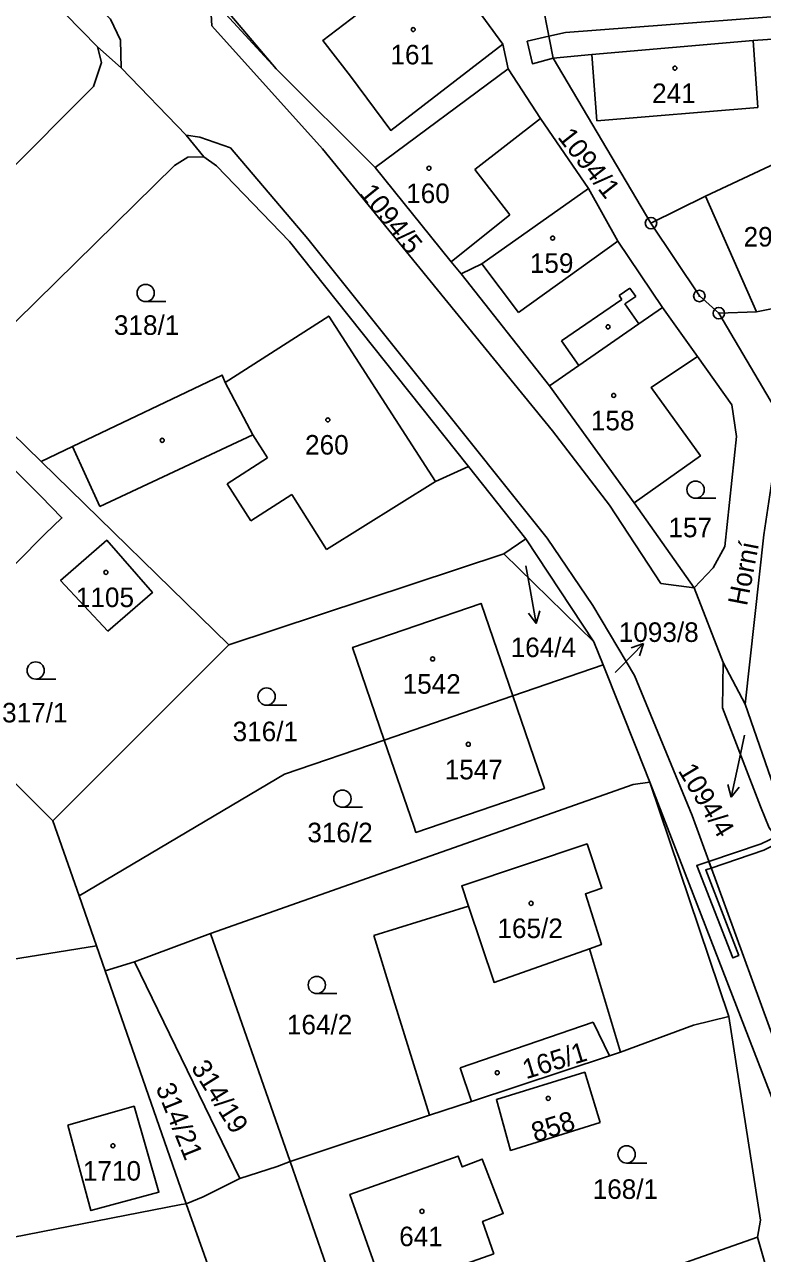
# Model space of a CAD drawing. Extents: x -680203 to -673936, y -1102717 to -1093650.
# Drawn here: x -679039.2 to -678975, y -1098202.8 to -1098095.9 of the extents above; entities that cross this region are included whole.
import ezdxf

# ---------------------------------------------------------------- set-up
doc = ezdxf.new("R2010")
doc.units = 0
for name, color, linetype in [('SOxx02xx_Koleje_param další_Popis10', 7, 'Continuous'), ('SOxx02xx_Staničení_Popis10', 7, 'Continuous'), ('SOxxxxxx_Koleje_hlavní_body_Popis10', 7, 'Continuous'), ('SOxxxxxx_Koleje_LN_parametry_Popis10', 7, 'Continuous'), ('SOxxxxxx_Koleje_param další_Popis10', 7, 'Continuous'), ('SOxxxxxx_Osa_bod_P', 7, 'Continuous'), ('SOxxxxxx_Staničení_Popis10', 7, 'Continuous'), ('x_prac', 7, 'Continuous')]:
    doc.layers.add(name, color=color, linetype=linetype)

msp = doc.modelspace()

# ---------------------------------------------------------------- linework, layer by layer
at = {"layer": 'SOxx02xx_Koleje_param další_Popis10'}
for centre, radius in [((-678984.67, -1098113.2), 0.5), ((-678984.67, -1098113.2), 0.0303), ((-678980.46, -1098119.53), 0.5), ((-678980.46, -1098119.53), 0.0303), ((-678978.77, -1098121.03), 0.5), ((-678978.77, -1098121.03), 0.0303)]:
    msp.add_circle(centre, radius, dxfattribs=at)
at = {"layer": 'SOxx02xx_Staničení_Popis10'}
for p, q in [((-678995.55, -1098142.98), (-678995.18, -1098145.04)), ((-678995.18, -1098145.04), (-678994.66, -1098148)), ((-678994.66, -1098148), (-678995.33, -1098147.1)), ((-678994.66, -1098148), (-678994.34, -1098146.92)), ((-678987.41, -1098151.9), (-678985.33, -1098149.74)), ((-678985.33, -1098149.74), (-678986.38, -1098150.11)), ((-678985.33, -1098149.74), (-678985.66, -1098150.81)), ((-678987.78, -1098152.28), (-678987.41, -1098151.9)), ((-678976.54, -1098157.72), (-678977.06, -1098160.17)), ((-678977.06, -1098160.17), (-678977.68, -1098163.1)), ((-678977.68, -1098163.1), (-678977.97, -1098162.02)), ((-678977.68, -1098163.1), (-678976.99, -1098162.23))]:
    msp.add_line(p, q, dxfattribs=at)
at = {"layer": 'SOxxxxxx_Koleje_hlavní_body_Popis10'}
for p, q in [((-679028.64, -1098120.02), (-679026.89, -1098120.02)), ((-678980.79, -1098137.12), (-678979.04, -1098137.12)), ((-679038.21, -1098152.84), (-679036.46, -1098152.84)), ((-679018.12, -1098155.11), (-679016.37, -1098155.11)), ((-679011.52, -1098163.99), (-679009.77, -1098163.99)), ((-679013.75, -1098180.19), (-679012, -1098180.19)), ((-678986.79, -1098194.92), (-678985.04, -1098194.92))]:
    msp.add_line(p, q, dxfattribs=at)
for centre in [(-679028.64, -1098119.27), (-678980.79, -1098136.37), (-679038.21, -1098152.09), (-679018.12, -1098154.36), (-679011.52, -1098163.24), (-679013.75, -1098179.44), (-678986.79, -1098194.17)]:
    msp.add_circle(centre, 0.75, dxfattribs=at)
at = {"layer": 'SOxxxxxx_Koleje_LN_parametry_Popis10'}
for points in [[(-678993.55, -1098096.94), (-678993.17, -1098098.85), (-678989.82, -1098098.53), (-678975.77, -1098097.32), (-678966.65, -1098096.68), (-678958.32, -1098096.09), (-678954.83, -1098095.85), (-678954.94, -1098094.01), (-678965.46, -1098094.58), (-678992.1, -1098096.61)], [(-678993.17, -1098098.85), (-678993.55, -1098096.94), (-678995.44, -1098097.38), (-678994.99, -1098099.33)], [(-678974.85, -1098167.72), (-678973.68, -1098167.15), (-678973.29, -1098167.14), (-678973.76, -1098166.55), (-678973.82, -1098166.55), (-678975.07, -1098167.16), (-678979.64, -1098168.7), (-678979.43, -1098169.27)], [(-678979.64, -1098168.7), (-678980.68, -1098169.06), (-678977.54, -1098177.09), (-678977.03, -1098176.87), (-678979.9, -1098169.43), (-678979.43, -1098169.27)]]:
    msp.add_lwpolyline(points, close=True, dxfattribs=at)
at = {"layer": 'SOxxxxxx_Koleje_param další_Popis10'}
for centre in [(-679005.36, -1098096.36), (-678982.59, -1098099.72), (-679003.99, -1098108.42), (-678993.23, -1098114.5), (-678988.4, -1098122.21), (-678987.91, -1098128.18), (-679012.79, -1098130.3), (-679027.2, -1098132.08), (-679032.1, -1098143.56), (-679003.67, -1098151.09), (-679000.57, -1098158.51), (-678995.1, -1098172.34), (-678998.05, -1098187.07), (-678993.61, -1098189.3), (-679031.49, -1098193.42), (-679004.6, -1098199.12)]:
    msp.add_circle(centre, 0.175, dxfattribs=at)
at = {"layer": 'SOxxxxxx_Staničení_Popis10'}
for p, q in [((-678975.77, -1098097.32), (-678975.38, -1098103.13)), ((-678989.37, -1098104.31), (-678989.82, -1098098.53)), ((-678975.38, -1098103.13), (-678989.37, -1098104.31)), ((-678994.29, -1098104.09), (-679000.01, -1098108.54)), ((-679000.01, -1098108.54), (-678996.96, -1098112.46)), ((-678975.49, -1098120.9), (-678979.93, -1098110.84)), ((-678996.96, -1098112.46), (-679002.05, -1098116.56)), ((-678987.55, -1098114.76), (-678996.21, -1098120.97)), ((-678996.21, -1098120.97), (-678999.38, -1098116.72)), ((-678992.45, -1098123.42), (-678987.21, -1098119.83)), ((-678987.45, -1098119.48), (-678986.52, -1098118.84)), ((-678987.21, -1098119.83), (-678987.45, -1098119.48)), ((-678985.98, -1098119.56), (-678986.94, -1098120.22)), ((-678986.52, -1098118.84), (-678985.98, -1098119.56)), ((-678986.94, -1098120.22), (-678985.74, -1098121.95)), ((-678990.96, -1098125.57), (-678992.45, -1098123.42)), ((-679021.72, -1098127.05), (-679019.32, -1098131.59)), ((-679019.32, -1098131.59), (-679032.64, -1098137.82)), ((-679018.03, -1098133.59), (-679019.32, -1098131.59)), ((-679032.64, -1098137.82), (-679035.02, -1098132.63)), ((-679021.54, -1098135.85), (-679018.03, -1098133.59)), ((-679019.5, -1098139.08), (-679021.54, -1098135.85)), ((-679003.43, -1098135.67), (-679012.91, -1098141.57)), ((-679015.91, -1098136.78), (-679019.5, -1098139.08)), ((-679012.91, -1098141.57), (-679015.91, -1098136.78)), ((-679001.26, -1098186.64), (-678989.69, -1098182.66)), ((-678989.69, -1098182.66), (-678988.29, -1098185.61)), ((-679000.3, -1098189.57), (-679001.26, -1098186.64))]:
    msp.add_line(p, q, dxfattribs=at)
at = {"layer": 'x_prac'}
for p, q in [((-679032.83, -1098097.86), (-679048.84, -1098081.44)), ((-678997.55, -1098097.62), (-679001.19, -1098092.65)), ((-678994.43, -1098092.48), (-678993.17, -1098098.85)), ((-679023.04, -1098093.52), (-679017.28, -1098099.78)), ((-679030.78, -1098099.7), (-679032.83, -1098097.86)), ((-678997.55, -1098097.62), (-678997.09, -1098099.78)), ((-678993.17, -1098098.85), (-678984.67, -1098113.2)), ((-679025.12, -1098105.55), (-679030.78, -1098099.7)), ((-679008.67, -1098108.35), (-679017.28, -1098099.78)), ((-678997.09, -1098099.78), (-679008.67, -1098108.35)), ((-679023.59, -1098107.43), (-679025.12, -1098105.55)), ((-679001.18, -1098117.59), (-678993.51, -1098127.34)), ((-678980.63, -1098124.78), (-678983.68, -1098120.52)), ((-678972.87, -1098130.99), (-678978.77, -1098121.03)), ((-679037.74, -1098133.92), (-679045.07, -1098126.77)), ((-678993.51, -1098127.34), (-678986.13, -1098137.51)), ((-679037.74, -1098133.92), (-679021.4, -1098149.87)), ((-678995.56, -1098140.64), (-679000.56, -1098134.35)), ((-678986.13, -1098137.51), (-678980.9, -1098144.91)), ((-678997.48, -1098141.95), (-678995.56, -1098140.64)), ((-678989.64, -1098149.59), (-678995.56, -1098140.64)), ((-679036.71, -1098165.16), (-679060.38, -1098141.68)), ((-679021.4, -1098149.87), (-678997.48, -1098141.95)), ((-678997.48, -1098141.95), (-678989.64, -1098149.59)), ((-678978.38, -1098151.41), (-678980.9, -1098144.91)), ((-678988.84, -1098151.61), (-678989.64, -1098149.59)), ((-679021.4, -1098149.87), (-679036.71, -1098165.16)), ((-678996.7, -1098154.3), (-678988.84, -1098151.61)), ((-678978.38, -1098151.41), (-678976.46, -1098155.01)), ((-679007.88, -1098158.14), (-678996.7, -1098154.3)), ((-678976.46, -1098155.01), (-678973.73, -1098162.96)), ((-678977.9, -1098182.18), (-678984.78, -1098161.79)), ((-678973.1, -1098191.91), (-678984.78, -1098161.79)), ((-679034.44, -1098171.69), (-679036.71, -1098165.16)), ((-679000.54, -1098172.6), (-679008.8, -1098175.15)), ((-679022.99, -1098174.96), (-679029.6, -1098177.43)), ((-679022.99, -1098174.96), (-679016.08, -1098194.78)), ((-679032.17, -1098178.2), (-679032.93, -1098176.03)), ((-678987.31, -1098185.29), (-678990.03, -1098176.3)), ((-679029.6, -1098177.43), (-679032.17, -1098178.2)), ((-679029.6, -1098177.43), (-679020.44, -1098196.27)), ((-679025.12, -1098198.46), (-679032.17, -1098178.2)), ((-679016.08, -1098194.78), (-679003.95, -1098190.77)), ((-679020.44, -1098196.27), (-679017.19, -1098195.23)), ((-679017.19, -1098195.23), (-679016.08, -1098194.78)), ((-679016.08, -1098194.78), (-679009.62, -1098213.31)), ((-679023.63, -1098197.85), (-679020.44, -1098196.27)), ((-679025.12, -1098198.46), (-679023.63, -1098197.85)), ((-679009.62, -1098213.31), (-678975.4, -1098201.38)), ((-678969.84, -1098220.61), (-678975.4, -1098201.38))]:
    msp.add_line(p, q, dxfattribs=at)
for points in [[(-679030.78, -1098099.7), (-679030.84, -1098097.29), (-679031.7, -1098095.47), (-679044.94, -1098082.72), (-679051.83, -1098076.96), (-679060.93, -1098069.36), (-679074.87, -1098059.09), (-679132.08, -1098022.23), (-679134.1, -1098021.89), (-679135.11, -1098024.28)], [(-679017.28, -1098099.78), (-679021.63, -1098094.65), (-679021.01, -1098092.35), (-679012.8, -1098083.12), (-679009.4, -1098083.68), (-679006.13, -1098086.45)], [(-679003.48, -1098089.88), (-679013.22, -1098097.31), (-679010.83, -1098100.43)], [(-679023.04, -1098093.52), (-679022.88, -1098096.05), (-679013.25, -1098106.74), (-678993.23, -1098131.26), (-678988.29, -1098137.71), (-678983.81, -1098144.52), (-678980.9, -1098144.91)], [(-678966.65, -1098096.68), (-678975.77, -1098097.32), (-678989.82, -1098098.53), (-678993.17, -1098098.85)], [(-679032.83, -1098097.86), (-679032.48, -1098099.22), (-679033.18, -1098101.32), (-679048.96, -1098117.11)], [(-679010.83, -1098100.43), (-679007.31, -1098105.13), (-678997.55, -1098097.62)], [(-678990.12, -1098110.18), (-678994.29, -1098104.09), (-678997.09, -1098099.78)], [(-679025.12, -1098105.55), (-679023.93, -1098105.71), (-679021.26, -1098106.65), (-679014.52, -1098114.57), (-678993.71, -1098140.59), (-678989.73, -1098146.44), (-678986.11, -1098152.54), (-678981.1, -1098164.69), (-678971.38, -1098191.32)], [(-678984.67, -1098113.2), (-678979.93, -1098110.84), (-678974.78, -1098108.45), (-678970.79, -1098106.59), (-678970.26, -1098106.35), (-678965.33, -1098105.62)], [(-679045.07, -1098126.77), (-679026.13, -1098108.17), (-679024.97, -1098107.45), (-679023.59, -1098107.43)], [(-679000.56, -1098134.35), (-679016.12, -1098114.78), (-679022.49, -1098108.22), (-679023.59, -1098107.43)], [(-679008.67, -1098108.35), (-679002.18, -1098116.41), (-679002.05, -1098116.56), (-679001.18, -1098117.59)], [(-678990.12, -1098110.18), (-678999.38, -1098116.72), (-679001.18, -1098117.59)], [(-678983.68, -1098120.52), (-678987.55, -1098114.76), (-678990.12, -1098110.18)], [(-678984.67, -1098113.2), (-678980.46, -1098119.53), (-678978.77, -1098121.03)], [(-678978.77, -1098121.03), (-678975.49, -1098120.9), (-678969.89, -1098119.77)], [(-678983.68, -1098120.52), (-678985.74, -1098121.95), (-678990.96, -1098125.57), (-678993.51, -1098127.34)], [(-679000.56, -1098134.35), (-679003.43, -1098135.67), (-679012.71, -1098121.27), (-679021.72, -1098127.05), (-679021.98, -1098126.41), (-679035.02, -1098132.63), (-679037.74, -1098133.92)], [(-678986.13, -1098137.51), (-678980.37, -1098133.43), (-678984.66, -1098127.49), (-678980.63, -1098124.78)], [(-678980.9, -1098144.91), (-678979.25, -1098143.17), (-678978.25, -1098141.31), (-678977.23, -1098131.75), (-678977.63, -1098128.98), (-678980.63, -1098124.78)], [(-678973.55, -1098131.61), (-678974.86, -1098140.31), (-678976.46, -1098155.01)], [(-679037.42, -1098140.23), (-679035.93, -1098138.82), (-679037.77, -1098136.93), (-679042.75, -1098131.98), (-679051.62, -1098140.86), (-679044.79, -1098147.65), (-679037.42, -1098140.23)], [(-679031.92, -1098148.68), (-679028.05, -1098145.32), (-679032.02, -1098140.77), (-679036.04, -1098144.28), (-679031.92, -1098148.68)], [(-678996.7, -1098154.3), (-678999.46, -1098146.26), (-679010.64, -1098150.09), (-679007.88, -1098158.14)], [(-678984.78, -1098161.79), (-678985.94, -1098158.88), (-678988.84, -1098151.61)], [(-678972.64, -1098167.94), (-678974.4, -1098165.76), (-678975.14, -1098163.91), (-678978.44, -1098155.33), (-678978.38, -1098151.41)], [(-679007.88, -1098158.14), (-679005.31, -1098165.62), (-679005.12, -1098166.18), (-678993.94, -1098162.35), (-678994.15, -1098161.74), (-678996.7, -1098154.3)], [(-679034.44, -1098171.69), (-679016.57, -1098161.12), (-679007.88, -1098158.14)], [(-678984.78, -1098161.79), (-678986.21, -1098162.01), (-679022.99, -1098174.96)], [(-678990.03, -1098176.3), (-678988.98, -1098175.93), (-678990.38, -1098171.52), (-678988.94, -1098171.03), (-678990.23, -1098167.17), (-679001.13, -1098170.83), (-679000.54, -1098172.6)], [(-679032.93, -1098176.03), (-679033.16, -1098175.37), (-679034.44, -1098171.69)], [(-678990.03, -1098176.3), (-678998.32, -1098179.21), (-679000.54, -1098172.6)], [(-679008.8, -1098175.15), (-679007.08, -1098180.69), (-679003.95, -1098190.77)], [(-679068.46, -1098181.99), (-679050.43, -1098178.84), (-679032.93, -1098176.03)], [(-678987.31, -1098185.29), (-678980.96, -1098182.94), (-678977.9, -1098182.18)], [(-678975.4, -1098201.38), (-678975.14, -1098199.88), (-678977.9, -1098182.18)], [(-679003.95, -1098190.77), (-679000.3, -1098189.57), (-678988.29, -1098185.61), (-678987.31, -1098185.29)], [(-678989.08, -1098191.41), (-678990.43, -1098187.03), (-678998.12, -1098189.39), (-678996.88, -1098193.82), (-678989.08, -1098191.41)], [(-679035.4, -1098191.62), (-679033.41, -1098199.05), (-679027.49, -1098197.46), (-679029.65, -1098189.99), (-679035.4, -1098191.62)], [(-678998.34, -1098202.82), (-678999.33, -1098200), (-678997.52, -1098199.31), (-678999.37, -1098194.58), (-679001.09, -1098195.26), (-679001.46, -1098194.32), (-679010.86, -1098197.65), (-679007.85, -1098206.17), (-678998.34, -1098202.82)], [(-679025.12, -1098198.46), (-679025.56, -1098198.53), (-679043.86, -1098202.09)], [(-679037.12, -1098237.54), (-679018.79, -1098233.89), (-679016.75, -1098233.03), (-679015.17, -1098230.79), (-679014.75, -1098227.61), (-679025.12, -1098198.46)]]:
    msp.add_lwpolyline(points, dxfattribs=at)

# ---------------------------------------------------------------- texts
at = {"layer": 'SOxx02xx_Staničení_Popis10'}
msp.add_text('Horní', height=1.7, rotation=79, dxfattribs=at).set_placement((-678976.32, -1098146.54))
at = {"layer": 'SOxxxxxx_Osa_bod_P'}
for s, p in [('161', (-679007.34, -1098099.39)), ('241', (-678984.57, -1098102.75)), ('160', (-679005.97, -1098111.45)), ('290', (-678976.61, -1098115.23)), ('159', (-678995.21, -1098117.52)), ('318/1', (-679031.4, -1098122.91)), ('158', (-678989.9, -1098131.21)), ('260', (-679014.77, -1098133.32)), ('157', (-678983.15, -1098140.51)), ('1105', (-679034.71, -1098146.58)), ('1093/8', (-678987.47, -1098149.61)), ('164/4', (-678996.88, -1098150.93)), ('1542', (-679006.28, -1098154.11)), ('317/1', (-679041.13, -1098156.61)), ('316/1', (-679021.07, -1098158.24)), ('1547', (-679002.62, -1098161.56)), ('316/2', (-679014.57, -1098167.03)), ('165/2', (-678998.03, -1098175.36)), ('164/2', (-679016.35, -1098183.73)), ('1710', (-679034.1, -1098196.45)), ('168/1', (-678989.74, -1098198.04)), ('641', (-679006.58, -1098202.15))]:
    msp.add_text(s, height=1.7, dxfattribs=at).set_placement(p)
for s, rotation, p in [('1094/1', 308, (-678992.86, -1098105.73)), ('1094/5', 309, (-679010.12, -1098110.63)), ('1094/4', 301, (-678982.36, -1098160.8)), ('165/1', 17, (-678995.54, -1098187.64)), ('314/19', 302, (-679024.74, -1098186.62)), ('314/21', 292, (-679027.79, -1098188.36)), ('858', 18, (-678994.74, -1098193.13))]:
    msp.add_text(s, height=1.7, rotation=rotation, dxfattribs=at).set_placement(p)

doc.saveas('drawing.dxf')
